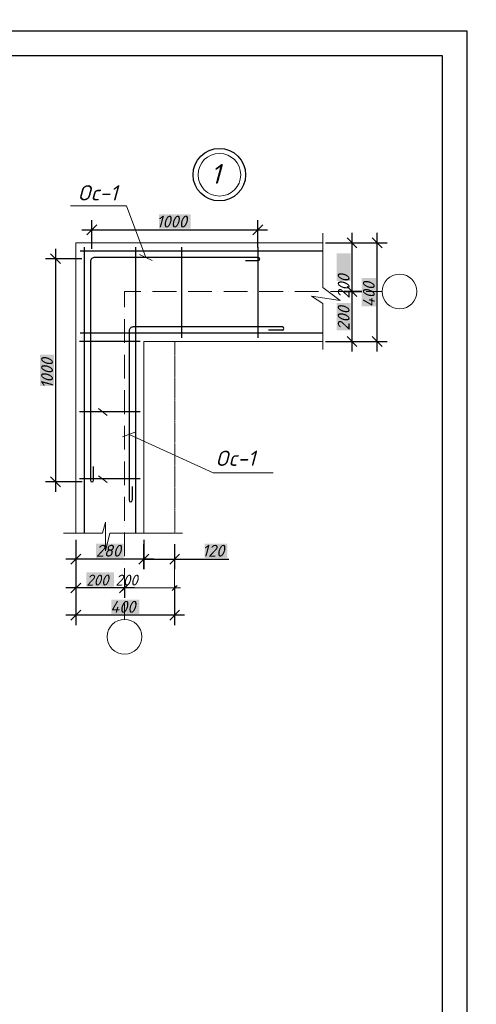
# Model space of a CAD drawing. Header units: millimetres. Extents: x 363306 to 7757304, y 1022887 to 1207196.
# Tile 600 of 656: x 2074651 to 2083895, y 1068966 to 1088906. Entities that reach past the tile are written whole.
import ezdxf

# ---------------------------------------------------------------- set-up
doc = ezdxf.new("R2010")
doc.units = ezdxf.units.MM
for name, color, linetype in [('0 @ 100', 7, 'Continuous'), ('PDF3_0', 7, 'Continuous'), ('PDF3_GRNO', 7, 'Continuous'), ('PDF3_kcd_tx', 7, 'Continuous'), ('PDF3_Text', 7, 'Continuous'), ('PDF3_окна и двери', 5, 'Continuous'), ('PDF3_План1', 7, 'Continuous'), ('PDF3_Стены', 7, 'Continuous')]:
    doc.layers.add(name, color=color, linetype=linetype)
doc.layers.add('PDF3_план', color=7, linetype='Continuous', true_color=0xdd6d00)
doc.styles.add('iso', font='isocpeur.TTF')
doc.styles.add('PDF ISOCPEUR Italic', font='isocpeui.ttf')
doc.styles.add('ГОСТ 2.304', font='isocpeui.ttf')

msp = doc.modelspace()

# ---------------------------------------------------------------- linework, layer by layer
at = {"color": 5}
msp.add_lwpolyline([(2041706.348, 1088678.072), (2083706.348, 1088678.072), (2083706.348, 1058978.072), (2041706.348, 1058978.072)], close=True, dxfattribs=at)
at = {"color": 5, "lineweight": 30}
msp.add_lwpolyline([(2043706.348, 1088178.072), (2083206.348, 1088178.072), (2083206.348, 1059478.072), (2043706.348, 1059478.072)], close=True, dxfattribs=at)
at = {"layer": 'PDF3_0', "color": 5, "lineweight": 0, "elevation": 0}
for points in [[(2077205.24, 1084091.142), (2076809.61, 1085136.408)], [(2077075.929, 1084149.64), (2077333.012, 1084032.644)], [(2077000.498, 1080556.637), (2076734.178, 1080458.114)], [(2076866.568, 1080507.375), (2078569.165, 1079731.508), (2079783.767, 1079731.508)]]:
    msp.add_lwpolyline(points, dxfattribs=at)
at = {"layer": 'PDF3_0', "lineweight": 25, "elevation": 0}
for points in [[(2076209.236, 1084748.474), (2076009.112, 1084548.35)], [(2079369.663, 1084548.35), (2079569.788, 1084748.474)], [(2081478.667, 1084286.649), (2081278.543, 1084486.773)], [(2081988.215, 1084286.649), (2081788.09, 1084486.773)], [(2075473.394, 1083966.449), (2075273.27, 1084166.574)], [(2081278.543, 1082487.068), (2081478.667, 1082286.944)], [(2081788.09, 1082487.068), (2081988.215, 1082286.944)], [(2075273.27, 1079646.84), (2075473.394, 1079446.716)], [(2075887.498, 1078081.251), (2075687.373, 1077881.127)], [(2077687.078, 1077881.127), (2077887.203, 1078081.251)], [(2075887.498, 1077497.812), (2075687.373, 1077297.687)], [(2076674.141, 1077297.687), (2076874.265, 1077497.812)], [(2075887.498, 1076946.7), (2075687.373, 1076746.575)], [(2077687.078, 1076746.575), (2077887.203, 1076946.7)]]:
    msp.add_lwpolyline(points, dxfattribs=at)
for points in [[(2081478.667, 1083299.881), (2081278.543, 1083500.006)], [(2077063.614, 1077881.127), (2077263.738, 1078081.251)]]:
    msp.add_lwpolyline(points, close=True, dxfattribs=at)
at = {"layer": 'PDF3_0', "color": 251, "lineweight": 0, "true_color": 0x535353, "elevation": 0}
for points in [[(2076825.004, 1077447.011), (2076724.942, 1077346.949)], [(2077736.34, 1077346.949), (2077836.402, 1077447.011)]]:
    msp.add_lwpolyline(points, dxfattribs=at)
at = {"layer": 'PDF3_GRNO', "lineweight": 0, "elevation": 0}
for points in [[(2077102.099, 1083399.943), (2076774.203, 1083399.943), (2076774.203, 1083081.284)], [(2077222.174, 1083399.943), (2077222.174, 1083399.943)], [(2077342.249, 1083399.943), (2077822.547, 1083399.943)], [(2077942.622, 1083399.943), (2077942.622, 1083399.943)], [(2078062.697, 1083399.943), (2078542.995, 1083399.943)], [(2078663.07, 1083399.943), (2078663.07, 1083399.943)], [(2078783.145, 1083399.943), (2079261.904, 1083399.943)], [(2079381.979, 1083399.943), (2079381.979, 1083399.943)], [(2079502.053, 1083399.943), (2079982.352, 1083399.943)], [(2080102.427, 1083399.943), (2080102.427, 1083399.943)], [(2080222.501, 1083399.943), (2080702.8, 1083399.943)], [(2080822.875, 1083399.943), (2080822.875, 1083399.943)], [(2080942.949, 1083399.943), (2081421.708, 1083399.943)], [(2081541.783, 1083399.943), (2081541.783, 1083399.943)], [(2081661.858, 1083399.943), (2081989.754, 1083399.943)], [(2076774.203, 1082961.209), (2076774.203, 1082961.209)], [(2076774.203, 1082841.134), (2076774.203, 1082360.836)], [(2076774.203, 1082240.761), (2076774.203, 1082240.761)], [(2076774.203, 1082120.686), (2076774.203, 1081640.388)], [(2076774.203, 1081520.313), (2076774.203, 1081520.313)], [(2076774.203, 1081400.238), (2076774.203, 1080919.94)], [(2076774.203, 1080799.865), (2076774.203, 1080799.865)], [(2076774.203, 1080681.33), (2076774.203, 1080201.031)], [(2076774.203, 1080080.956), (2076774.203, 1080080.956)], [(2076774.203, 1079960.882), (2076774.203, 1079480.583)], [(2076774.203, 1079360.508), (2076774.203, 1079360.508)], [(2076774.203, 1079240.434), (2076774.203, 1078760.135)], [(2076774.203, 1078640.06), (2076774.203, 1078640.06)], [(2076774.203, 1078519.986), (2076774.203, 1078041.227)], [(2076774.203, 1077921.152), (2076774.203, 1077921.152)], [(2076774.203, 1077801.077), (2076774.203, 1077320.779)], [(2076774.203, 1077200.704), (2076774.203, 1077200.704)], [(2076774.203, 1077080.629), (2076774.203, 1076761.97)]]:
    msp.add_lwpolyline(points, dxfattribs=at)
at = {"layer": 'PDF3_kcd_tx', "lineweight": 25, "elevation": 0}
for points in [[(2076109.174, 1084266.636), (2076109.174, 1084848.536)], [(2079469.725, 1084291.267), (2079469.725, 1084848.536)], [(2075909.05, 1084648.412), (2079669.85, 1084648.412)], [(2081378.605, 1083199.819), (2081378.605, 1084586.835)], [(2081888.152, 1082186.881), (2081888.152, 1084586.835)], [(2080841.348, 1084386.711), (2081578.729, 1084386.711)], [(2081284.7, 1084386.711), (2082088.277, 1084386.711)], [(2075373.332, 1084266.636), (2075373.332, 1079346.654)], [(2075909.05, 1084066.512), (2075173.208, 1084066.512)], [(2081378.605, 1082186.881), (2081378.605, 1083600.068)], [(2080841.348, 1082387.006), (2081578.729, 1082387.006)], [(2081284.7, 1082387.006), (2082088.277, 1082387.006)], [(2075916.747, 1079546.778), (2075173.208, 1079546.778)], [(2075787.436, 1078375.28), (2075787.436, 1077781.065)], [(2077163.676, 1078375.28), (2077163.676, 1077781.065), (2077163.676, 1078284.455)], [(2077787.141, 1078284.455), (2077787.141, 1077781.065)], [(2077363.801, 1077981.189), (2075587.311, 1077981.189)], [(2077163.676, 1077981.189), (2077987.265, 1077981.189)], [(2077787.141, 1077981.189), (2078881.667, 1077981.189)], [(2075787.436, 1077935.007), (2075787.436, 1077197.625)], [(2076774.203, 1077562.467), (2076774.203, 1077197.625)], [(2076974.328, 1077397.749), (2075587.311, 1077397.749)], [(2075787.436, 1077450.09), (2075787.436, 1076646.513)], [(2077787.141, 1077450.09), (2077787.141, 1076646.513)], [(2077987.265, 1076846.638), (2075587.311, 1076846.638)]]:
    msp.add_lwpolyline(points, dxfattribs=at)
msp.add_lwpolyline([(2081578.729, 1083399.943), (2081215.426, 1083399.943)], close=True, dxfattribs=at)
at = {"layer": 'PDF3_kcd_tx', "color": 7, "true_color": 0xffffff, "transparency": 33554559}
for points in [[(2077471.56, 1084962.453, 0), (2077471.56, 1084674.582, 0), (2078108.879, 1084962.453, 0)], [(2077471.56, 1084674.582, 0), (2078108.879, 1084962.453, 0), (2078108.879, 1084674.582, 0)], [(2081064.563, 1083613.923, 0), (2081353.974, 1083613.923, 0), (2081064.563, 1084172.732, 0)], [(2081353.974, 1083613.923, 0), (2081064.563, 1084172.732, 0), (2081353.974, 1084172.732, 0)], [(2081574.111, 1083101.296, 0), (2081861.982, 1083101.296, 0), (2081574.111, 1083672.42, 0)], [(2081861.982, 1083101.296, 0), (2081574.111, 1083672.42, 0), (2081861.982, 1083672.42, 0)], [(2081064.563, 1082614.84, 0), (2081353.974, 1082614.84, 0), (2081064.563, 1083172.109, 0)], [(2081353.974, 1082614.84, 0), (2081064.563, 1083172.109, 0), (2081353.974, 1083172.109, 0)], [(2075059.291, 1081487.985, 0), (2075347.162, 1081487.985, 0), (2075059.291, 1082125.305, 0)], [(2075347.162, 1081487.985, 0), (2075059.291, 1082125.305, 0), (2075347.162, 1082125.305, 0)], [(2076196.921, 1078295.231, 0), (2076196.921, 1078007.359, 0), (2076754.191, 1078295.231, 0)], [(2076196.921, 1078007.359, 0), (2076754.191, 1078295.231, 0), (2076754.191, 1078007.359, 0)], [(2078392.132, 1078295.231, 0), (2078392.132, 1078007.359, 0), (2078855.497, 1078295.231, 0)], [(2078392.132, 1078007.359, 0), (2078855.497, 1078295.231, 0), (2078855.497, 1078007.359, 0)], [(2076002.954, 1077711.791, 0), (2076002.954, 1077423.92, 0), (2076560.224, 1077711.791, 0)], [(2076002.954, 1077423.92, 0), (2076560.224, 1077711.791, 0), (2076560.224, 1077423.92, 0)], [(2076503.265, 1077160.679, 0), (2076503.265, 1076871.268, 0), (2077072.85, 1077160.679, 0)], [(2076503.265, 1076871.268, 0), (2077072.85, 1077160.679, 0), (2077072.85, 1076871.268, 0)]]:
    msp.add_solid(points, dxfattribs=at)
at = {"layer": 'PDF3_окна и двери', "lineweight": 0, "elevation": 0}
for points in [[(2075676.598, 1085136.408), (2076809.61, 1085136.408)], [(2080784.389, 1084583.756), (2080784.389, 1083484.611), (2081136.916, 1083218.292), (2080558.095, 1083304.499), (2080784.389, 1083158.255), (2080784.389, 1082229.985)], [(2076421.676, 1080893.77), (2076244.643, 1081029.238)], [(2076421.676, 1079534.463), (2076244.643, 1079669.932)], [(2077947.24, 1078504.592), (2076472.477, 1078504.592), (2076390.888, 1078150.525), (2076390.888, 1078729.347), (2076329.311, 1078504.592), (2075539.589, 1078504.592)]]:
    msp.add_lwpolyline(points, dxfattribs=at)
at = {"layer": 'PDF3_окна и двери', "color": 7, "lineweight": 0}
for centre in [(2082341.511, 1083400.713, 0), (2076773.434, 1076410.213, 0)]:
    msp.add_circle(centre, 351.757, dxfattribs=at)
at = {"layer": 'PDF3_план', "lineweight": 0, "elevation": 0}
for points in [[(2077787.141, 1078135.131), (2077787.141, 1077277.675)], [(2076774.203, 1077761.052), (2076774.203, 1077277.675)], [(2077907.215, 1077397.749), (2076654.128, 1077397.749)]]:
    msp.add_lwpolyline(points, dxfattribs=at)
at = {"layer": 'PDF3_План1', "lineweight": 0, "elevation": 0}
for points in [[(2080784.389, 1084386.711), (2075787.436, 1084386.711), (2075787.436, 1078504.592)], [(2080784.389, 1082387.006), (2077163.676, 1082387.006), (2077163.676, 1078504.592)], [(2077788.68, 1082387.006), (2077788.68, 1082382.388)], [(2077788.68, 1082379.309), (2077788.68, 1082371.612)], [(2077788.68, 1082368.533), (2077788.68, 1082360.836)], [(2077788.68, 1082356.217), (2077788.68, 1082348.52)], [(2077788.68, 1082345.441), (2077788.68, 1082337.744)], [(2077788.68, 1082334.666), (2077788.68, 1082326.968)], [(2077788.68, 1082322.35), (2077788.68, 1082314.653)], [(2077788.68, 1082311.574), (2077788.68, 1082303.877)], [(2077788.68, 1082300.798), (2077788.68, 1082293.101)], [(2077788.68, 1082288.483), (2077788.68, 1082280.786)], [(2077788.68, 1082277.707), (2077788.68, 1082270.01)], [(2077788.68, 1082266.931), (2077788.68, 1082259.234)], [(2077788.68, 1082254.616), (2077788.68, 1082248.458)], [(2077788.68, 1082243.84), (2077788.68, 1082236.143)], [(2077788.68, 1082233.064), (2077788.68, 1082225.367)], [(2077788.68, 1082220.749), (2077788.68, 1082214.591)], [(2077788.68, 1082209.973), (2077788.68, 1082202.276)], [(2077788.68, 1082199.197), (2077788.68, 1082191.5)], [(2077788.68, 1082188.421), (2077788.68, 1082180.724)], [(2077788.68, 1082176.105), (2077788.68, 1082168.408)], [(2077788.68, 1082165.329), (2077788.68, 1082157.632)], [(2077788.68, 1082154.554), (2077788.68, 1082146.856)], [(2077788.68, 1082142.238), (2077788.68, 1082134.541)], [(2077788.68, 1082131.462), (2077788.68, 1082123.765)], [(2077788.68, 1082120.686), (2077788.68, 1082112.989)], [(2077788.68, 1082108.371), (2077788.68, 1082102.213)], [(2077788.68, 1082097.595), (2077788.68, 1082089.898)], [(2077788.68, 1082086.819), (2077788.68, 1082079.122)], [(2077788.68, 1082074.504), (2077788.68, 1082068.346)], [(2077788.68, 1082063.728), (2077788.68, 1082056.031)], [(2077788.68, 1082052.952), (2077788.68, 1082045.255)], [(2077788.68, 1082042.176), (2077788.68, 1082034.479)], [(2077788.68, 1082029.861), (2077788.68, 1082022.164)], [(2077788.68, 1082019.085), (2077788.68, 1082011.388)], [(2077788.68, 1082008.309), (2077788.68, 1082000.612)], [(2077788.68, 1081995.993), (2077788.68, 1081988.296)], [(2077788.68, 1081985.217), (2077788.68, 1081977.52)], [(2077788.68, 1081974.442), (2077788.68, 1081966.744)], [(2077788.68, 1081962.126), (2077788.68, 1081955.969)], [(2077788.68, 1081951.35), (2077788.68, 1081943.653)], [(2077788.68, 1081940.574), (2077788.68, 1081932.877)], [(2077788.68, 1081928.259), (2077788.68, 1081922.101)], [(2077788.68, 1081917.483), (2077788.68, 1081909.786)], [(2077788.68, 1081906.707), (2077788.68, 1081899.01)], [(2077788.68, 1081895.931), (2077788.68, 1081888.234)], [(2077788.68, 1081883.616), (2077788.68, 1081875.919)], [(2077788.68, 1081872.84), (2077788.68, 1081865.143)], [(2077788.68, 1081862.064), (2077788.68, 1081854.367)], [(2077788.68, 1081849.749), (2077788.68, 1081842.052)], [(2077788.68, 1081838.973), (2077788.68, 1081831.276)], [(2077788.68, 1081828.197), (2077788.68, 1081820.5)], [(2077788.68, 1081815.881), (2077788.68, 1081809.724)], [(2077788.68, 1081805.105), (2077788.68, 1081797.408)], [(2077788.68, 1081794.33), (2077788.68, 1081786.632)], [(2077788.68, 1081782.014), (2077788.68, 1081775.857)], [(2077788.68, 1081771.238), (2077788.68, 1081763.541)], [(2077788.68, 1081760.462), (2077788.68, 1081752.765)], [(2077788.68, 1081749.686), (2077788.68, 1081741.989)], [(2077788.68, 1081737.371), (2077788.68, 1081729.674)], [(2077788.68, 1081726.595), (2077788.68, 1081718.898)], [(2077788.68, 1081715.819), (2077788.68, 1081708.122)], [(2077788.68, 1081703.504), (2077788.68, 1081695.807)], [(2077788.68, 1081692.728), (2077788.68, 1081685.031)], [(2077788.68, 1081681.952), (2077788.68, 1081674.255)], [(2077788.68, 1081669.637), (2077788.68, 1081663.479)], [(2077788.68, 1081658.861), (2077788.68, 1081651.164)], [(2077788.68, 1081648.085), (2077788.68, 1081640.388)], [(2077788.68, 1081635.769), (2077788.68, 1081629.612)], [(2077788.68, 1081624.993), (2077788.68, 1081617.296)], [(2077788.68, 1081614.218), (2077788.68, 1081606.52)], [(2077788.68, 1081603.442), (2077788.68, 1081595.745)], [(2077788.68, 1081591.126), (2077788.68, 1081583.429)], [(2077788.68, 1081580.35), (2077788.68, 1081572.653)], [(2077788.68, 1081569.574), (2077788.68, 1081561.877)], [(2077788.68, 1081557.259), (2077788.68, 1081549.562)], [(2077788.68, 1081546.483), (2077788.68, 1081538.786)], [(2077788.68, 1081535.707), (2077788.68, 1081528.01)], [(2077788.68, 1081523.392), (2077788.68, 1081517.234)], [(2077788.68, 1081512.616), (2077788.68, 1081504.919)], [(2077788.68, 1081501.84), (2077788.68, 1081494.143)], [(2077788.68, 1081489.525), (2077788.68, 1081483.367)], [(2077788.68, 1081478.749), (2077788.68, 1081471.052)], [(2077788.68, 1081467.973), (2077788.68, 1081460.276)], [(2077788.68, 1081457.197), (2077788.68, 1081449.5)], [(2077788.68, 1081444.881), (2077788.68, 1081437.184)], [(2077788.68, 1081434.106), (2077788.68, 1081426.408)], [(2077788.68, 1081423.33), (2077788.68, 1081415.633)], [(2077788.68, 1081411.014), (2077788.68, 1081403.317)], [(2077788.68, 1081400.238), (2077788.68, 1081392.541)], [(2077788.68, 1081389.462), (2077788.68, 1081381.765)], [(2077788.68, 1081377.147), (2077788.68, 1081370.989)], [(2077788.68, 1081366.371), (2077788.68, 1081358.674)], [(2077788.68, 1081355.595), (2077788.68, 1081347.898)], [(2077788.68, 1081343.28), (2077788.68, 1081337.122)], [(2077788.68, 1081332.504), (2077788.68, 1081324.807)], [(2077788.68, 1081321.728), (2077788.68, 1081314.031)], [(2077788.68, 1081310.952), (2077788.68, 1081303.255)], [(2077788.68, 1081298.637), (2077788.68, 1081290.94)], [(2077788.68, 1081287.861), (2077788.68, 1081280.164)], [(2077788.68, 1081277.085), (2077788.68, 1081269.388)], [(2077788.68, 1081264.769), (2077788.68, 1081257.072)], [(2077788.68, 1081253.994), (2077788.68, 1081246.296)], [(2077788.68, 1081243.218), (2077788.68, 1081235.521)], [(2077788.68, 1081230.902), (2077788.68, 1081224.745)], [(2077788.68, 1081220.126), (2077788.68, 1081212.429)], [(2077788.68, 1081209.35), (2077788.68, 1081201.653)], [(2077788.68, 1081197.035), (2077788.68, 1081190.877)], [(2077788.68, 1081186.259), (2077788.68, 1081178.562)], [(2077788.68, 1081175.483), (2077788.68, 1081167.786)], [(2077788.68, 1081164.707), (2077788.68, 1081157.01)], [(2077788.68, 1081152.392), (2077788.68, 1081144.695)], [(2077788.68, 1081141.616), (2077788.68, 1081133.919)], [(2077788.68, 1081130.84), (2077788.68, 1081123.143)], [(2077788.68, 1081118.525), (2077788.68, 1081110.828)], [(2077788.68, 1081107.749), (2077788.68, 1081100.052)], [(2077788.68, 1081096.973), (2077788.68, 1081089.276)], [(2077788.68, 1081084.657), (2077788.68, 1081078.5)], [(2077788.68, 1081073.882), (2077788.68, 1081066.184)], [(2077788.68, 1081063.106), (2077788.68, 1081055.409)], [(2077788.68, 1081050.79), (2077788.68, 1081044.633)], [(2077788.68, 1081040.014), (2077788.68, 1081032.317)], [(2077788.68, 1081029.238), (2077788.68, 1081021.541)], [(2077788.68, 1081018.462), (2077788.68, 1081010.765)], [(2077788.68, 1081006.147), (2077788.68, 1080998.45)], [(2077788.68, 1080995.371), (2077788.68, 1080987.674)], [(2077788.68, 1080984.595), (2077788.68, 1080976.898)], [(2077788.68, 1080972.28), (2077788.68, 1080964.583)], [(2077788.68, 1080961.504), (2077788.68, 1080953.807)], [(2077788.68, 1080950.728), (2077788.68, 1080943.031)], [(2077788.68, 1080938.413), (2077788.68, 1080932.255)], [(2077788.68, 1080927.637), (2077788.68, 1080919.94)], [(2077788.68, 1080916.861), (2077788.68, 1080909.164)], [(2077788.68, 1080904.545), (2077788.68, 1080898.388)], [(2077788.68, 1080893.77), (2077788.68, 1080886.072)], [(2077788.68, 1080882.994), (2077788.68, 1080875.297)], [(2077788.68, 1080872.218), (2077788.68, 1080864.521)], [(2077788.68, 1080859.902), (2077788.68, 1080852.205)], [(2077788.68, 1080849.126), (2077788.68, 1080841.429)], [(2077788.68, 1080838.35), (2077788.68, 1080830.653)], [(2077788.68, 1080826.035), (2077788.68, 1080818.338)], [(2077788.68, 1080815.259), (2077788.68, 1080807.562)], [(2077788.68, 1080804.483), (2077788.68, 1080796.786)], [(2077788.68, 1080792.168), (2077788.68, 1080786.01)], [(2077788.68, 1080781.392), (2077788.68, 1080773.695)], [(2077788.68, 1080770.616), (2077788.68, 1080762.919)], [(2077788.68, 1080758.301), (2077788.68, 1080752.143)], [(2077788.68, 1080747.525), (2077788.68, 1080739.828)], [(2077788.68, 1080736.749), (2077788.68, 1080729.052)], [(2077788.68, 1080725.973), (2077788.68, 1080718.276)], [(2077788.68, 1080713.658), (2077788.68, 1080705.96)], [(2077788.68, 1080702.882), (2077788.68, 1080695.185)], [(2077788.68, 1080692.106), (2077788.68, 1080684.409)], [(2077788.68, 1080679.79), (2077788.68, 1080672.093)], [(2077788.68, 1080669.014), (2077788.68, 1080661.317)], [(2077788.68, 1080658.238), (2077788.68, 1080650.541)], [(2077788.68, 1080645.923), (2077788.68, 1080639.765)], [(2077788.68, 1080635.147), (2077788.68, 1080627.45)], [(2077788.68, 1080624.371), (2077788.68, 1080616.674)], [(2077788.68, 1080612.056), (2077788.68, 1080605.898)], [(2077788.68, 1080601.28), (2077788.68, 1080593.583)], [(2077788.68, 1080590.504), (2077788.68, 1080582.807)], [(2077788.68, 1080579.728), (2077788.68, 1080572.031)], [(2077788.68, 1080567.413), (2077788.68, 1080559.716)], [(2077788.68, 1080556.637), (2077788.68, 1080548.94)], [(2077788.68, 1080545.861), (2077788.68, 1080538.164)], [(2077788.68, 1080533.546), (2077788.68, 1080525.848)], [(2077788.68, 1080522.77), (2077788.68, 1080515.073)], [(2077788.68, 1080511.994), (2077788.68, 1080504.297)], [(2077788.68, 1080499.678), (2077788.68, 1080493.521)], [(2077788.68, 1080488.902), (2077788.68, 1080481.205)], [(2077788.68, 1080478.126), (2077788.68, 1080470.429)], [(2077788.68, 1080465.811), (2077788.68, 1080459.653)], [(2077788.68, 1080455.035), (2077788.68, 1080447.338)], [(2077788.68, 1080444.259), (2077788.68, 1080436.562)], [(2077788.68, 1080433.483), (2077788.68, 1080425.786)], [(2077788.68, 1080421.168), (2077788.68, 1080413.471)], [(2077788.68, 1080410.392), (2077788.68, 1080402.695)], [(2077788.68, 1080399.616), (2077788.68, 1080391.919)], [(2077788.68, 1080387.301), (2077788.68, 1080379.604)], [(2077788.68, 1080376.525), (2077788.68, 1080368.828)], [(2077788.68, 1080365.749), (2077788.68, 1080358.052)], [(2077788.68, 1080353.434), (2077788.68, 1080347.276)], [(2077788.68, 1080342.658), (2077788.68, 1080334.961)], [(2077788.68, 1080331.882), (2077788.68, 1080324.185)], [(2077788.68, 1080319.566), (2077788.68, 1080313.409)], [(2077788.68, 1080308.79), (2077788.68, 1080301.093)], [(2077788.68, 1080298.014), (2077788.68, 1080290.317)], [(2077788.68, 1080287.239), (2077788.68, 1080279.541)], [(2077788.68, 1080274.923), (2077788.68, 1080267.226)], [(2077788.68, 1080264.147), (2077788.68, 1080256.45)], [(2077788.68, 1080253.371), (2077788.68, 1080245.674)], [(2077788.68, 1080241.056), (2077788.68, 1080233.359)], [(2077788.68, 1080230.28), (2077788.68, 1080222.583)], [(2077788.68, 1080219.504), (2077788.68, 1080211.807)], [(2077788.68, 1080207.189), (2077788.68, 1080201.031)], [(2077788.68, 1080196.413), (2077788.68, 1080188.716)], [(2077788.68, 1080185.637), (2077788.68, 1080177.94)], [(2077788.68, 1080173.322), (2077788.68, 1080167.164)], [(2077788.68, 1080162.546), (2077788.68, 1080154.849)], [(2077788.68, 1080151.77), (2077788.68, 1080144.073)], [(2077788.68, 1080140.994), (2077788.68, 1080133.297)], [(2077788.68, 1080128.678), (2077788.68, 1080120.981)], [(2077788.68, 1080117.902), (2077788.68, 1080110.205)], [(2077788.68, 1080107.127), (2077788.68, 1080099.429)], [(2077788.68, 1080094.811), (2077788.68, 1080087.114)], [(2077788.68, 1080084.035), (2077788.68, 1080076.338)], [(2077788.68, 1080073.259), (2077788.68, 1080065.562)], [(2077788.68, 1080060.944), (2077788.68, 1080053.247)], [(2077788.68, 1080050.168), (2077788.68, 1080042.471)], [(2077788.68, 1080039.392), (2077788.68, 1080031.695)], [(2077788.68, 1080027.077), (2077788.68, 1080020.919)], [(2077788.68, 1080016.301), (2077788.68, 1080008.604)], [(2077788.68, 1080005.525), (2077788.68, 1079997.828)], [(2077788.68, 1079994.749), (2077788.68, 1079987.052)], [(2077788.68, 1079982.434), (2077788.68, 1079974.737)], [(2077788.68, 1079971.658), (2077788.68, 1079963.961)], [(2077788.68, 1079960.882), (2077788.68, 1079953.185)], [(2077788.68, 1079948.566), (2077788.68, 1079940.869)], [(2077788.68, 1079937.79), (2077788.68, 1079930.093)], [(2077788.68, 1079927.015), (2077788.68, 1079919.317)], [(2077788.68, 1079914.699), (2077788.68, 1079907.002)], [(2077788.68, 1079903.923), (2077788.68, 1079896.226)], [(2077788.68, 1079893.147), (2077788.68, 1079885.45)], [(2077788.68, 1079880.832), (2077788.68, 1079874.674)], [(2077788.68, 1079870.056), (2077788.68, 1079862.359)], [(2077788.68, 1079859.28), (2077788.68, 1079851.583)], [(2077788.68, 1079848.504), (2077788.68, 1079840.807)], [(2077788.68, 1079836.189), (2077788.68, 1079828.492)], [(2077788.68, 1079825.413), (2077788.68, 1079817.716)], [(2077788.68, 1079814.637), (2077788.68, 1079806.94)], [(2077788.68, 1079802.322), (2077788.68, 1079794.625)], [(2077788.68, 1079791.546), (2077788.68, 1079783.849)], [(2077788.68, 1079780.77), (2077788.68, 1079773.073)], [(2077788.68, 1079768.454), (2077788.68, 1079760.757)], [(2077788.68, 1079757.678), (2077788.68, 1079749.981)], [(2077788.68, 1079746.903), (2077788.68, 1079739.205)], [(2077788.68, 1079734.587), (2077788.68, 1079728.43)], [(2077788.68, 1079723.811), (2077788.68, 1079716.114)], [(2077788.68, 1079713.035), (2077788.68, 1079705.338)], [(2077788.68, 1079702.259), (2077788.68, 1079694.562)], [(2077788.68, 1079689.944), (2077788.68, 1079682.247)], [(2077788.68, 1079679.168), (2077788.68, 1079671.471)], [(2077788.68, 1079668.392), (2077788.68, 1079660.695)], [(2077788.68, 1079656.077), (2077788.68, 1079648.38)], [(2077788.68, 1079645.301), (2077788.68, 1079637.604)], [(2077788.68, 1079634.525), (2077788.68, 1079626.828)], [(2077788.68, 1079622.21), (2077788.68, 1079614.513)], [(2077788.68, 1079611.434), (2077788.68, 1079603.737)], [(2077788.68, 1079600.658), (2077788.68, 1079592.961)], [(2077788.68, 1079588.342), (2077788.68, 1079582.185)], [(2077788.68, 1079577.566), (2077788.68, 1079569.869)], [(2077788.68, 1079566.791), (2077788.68, 1079559.093)], [(2077788.68, 1079556.015), (2077788.68, 1079548.318)], [(2077788.68, 1079543.699), (2077788.68, 1079536.002)], [(2077788.68, 1079532.923), (2077788.68, 1079525.226)], [(2077788.68, 1079522.147), (2077788.68, 1079514.45)], [(2077788.68, 1079509.832), (2077788.68, 1079502.135)], [(2077788.68, 1079499.056), (2077788.68, 1079491.359)], [(2077788.68, 1079488.28), (2077788.68, 1079480.583)], [(2077788.68, 1079475.965), (2077788.68, 1079468.268)], [(2077788.68, 1079465.189), (2077788.68, 1079457.492)], [(2077788.68, 1079454.413), (2077788.68, 1079446.716)], [(2077788.68, 1079442.098), (2077788.68, 1079435.94)], [(2077788.68, 1079431.322), (2077788.68, 1079423.625)], [(2077788.68, 1079420.546), (2077788.68, 1079412.849)], [(2077788.68, 1079409.77), (2077788.68, 1079402.073)], [(2077788.68, 1079397.454), (2077788.68, 1079389.757)], [(2077788.68, 1079386.679), (2077788.68, 1079378.981)], [(2077788.68, 1079375.903), (2077788.68, 1079368.206)], [(2077788.68, 1079363.587), (2077788.68, 1079355.89)], [(2077788.68, 1079352.811), (2077788.68, 1079345.114)], [(2077788.68, 1079342.035), (2077788.68, 1079334.338)], [(2077788.68, 1079329.72), (2077788.68, 1079322.023)], [(2077788.68, 1079318.944), (2077788.68, 1079311.247)], [(2077788.68, 1079308.168), (2077788.68, 1079300.471)], [(2077788.68, 1079295.853), (2077788.68, 1079289.695)], [(2077788.68, 1079285.077), (2077788.68, 1079277.38)], [(2077788.68, 1079274.301), (2077788.68, 1079266.604)], [(2077788.68, 1079263.525), (2077788.68, 1079255.828)], [(2077788.68, 1079251.21), (2077788.68, 1079243.513)], [(2077788.68, 1079240.434), (2077788.68, 1079232.737)], [(2077788.68, 1079229.658), (2077788.68, 1079221.961)], [(2077788.68, 1079217.342), (2077788.68, 1079209.645)], [(2077788.68, 1079206.567), (2077788.68, 1079198.869)], [(2077788.68, 1079195.791), (2077788.68, 1079188.094)], [(2077788.68, 1079183.475), (2077788.68, 1079175.778)], [(2077788.68, 1079172.699), (2077788.68, 1079165.002)], [(2077788.68, 1079161.923), (2077788.68, 1079154.226)], [(2077788.68, 1079149.608), (2077788.68, 1079143.45)], [(2077788.68, 1079138.832), (2077788.68, 1079131.135)], [(2077788.68, 1079128.056), (2077788.68, 1079120.359)], [(2077788.68, 1079117.28), (2077788.68, 1079109.583)], [(2077788.68, 1079104.965), (2077788.68, 1079097.268)], [(2077788.68, 1079094.189), (2077788.68, 1079086.492)], [(2077788.68, 1079083.413), (2077788.68, 1079075.716)], [(2077788.68, 1079071.098), (2077788.68, 1079063.401)], [(2077788.68, 1079060.322), (2077788.68, 1079052.625)], [(2077788.68, 1079049.546), (2077788.68, 1079041.849)], [(2077788.68, 1079037.23), (2077788.68, 1079029.533)], [(2077788.68, 1079026.455), (2077788.68, 1079018.757)], [(2077788.68, 1079015.679), (2077788.68, 1079007.982)], [(2077788.68, 1079003.363), (2077788.68, 1078997.206)], [(2077788.68, 1078992.587), (2077788.68, 1078984.89)], [(2077788.68, 1078981.811), (2077788.68, 1078974.114)], [(2077788.68, 1078969.496), (2077788.68, 1078963.338)], [(2077788.68, 1078958.72), (2077788.68, 1078951.023)], [(2077788.68, 1078947.944), (2077788.68, 1078940.247)], [(2077788.68, 1078937.168), (2077788.68, 1078929.471)], [(2077788.68, 1078924.853), (2077788.68, 1078917.156)], [(2077788.68, 1078914.077), (2077788.68, 1078906.38)], [(2077788.68, 1078903.301), (2077788.68, 1078895.604)], [(2077788.68, 1078890.986), (2077788.68, 1078883.289)], [(2077788.68, 1078880.21), (2077788.68, 1078872.513)], [(2077788.68, 1078869.434), (2077788.68, 1078861.737)], [(2077788.68, 1078857.118), (2077788.68, 1078850.961)], [(2077788.68, 1078846.343), (2077788.68, 1078838.645)], [(2077788.68, 1078835.567), (2077788.68, 1078827.87)], [(2077788.68, 1078823.251), (2077788.68, 1078817.094)], [(2077788.68, 1078812.475), (2077788.68, 1078804.778)], [(2077788.68, 1078801.699), (2077788.68, 1078794.002)], [(2077788.68, 1078790.923), (2077788.68, 1078783.226)], [(2077788.68, 1078778.608), (2077788.68, 1078770.911)], [(2077788.68, 1078767.832), (2077788.68, 1078760.135)], [(2077788.68, 1078757.056), (2077788.68, 1078749.359)], [(2077788.68, 1078744.741), (2077788.68, 1078737.044)], [(2077788.68, 1078733.965), (2077788.68, 1078726.268)], [(2077788.68, 1078723.189), (2077788.68, 1078715.492)], [(2077788.68, 1078710.874), (2077788.68, 1078704.716)], [(2077788.68, 1078700.098), (2077788.68, 1078692.401)], [(2077788.68, 1078689.322), (2077788.68, 1078681.625)], [(2077788.68, 1078677.006), (2077788.68, 1078670.849)], [(2077788.68, 1078666.231), (2077788.68, 1078658.533)], [(2077788.68, 1078655.455), (2077788.68, 1078647.758)], [(2077788.68, 1078644.679), (2077788.68, 1078636.982)], [(2077788.68, 1078632.363), (2077788.68, 1078624.666)], [(2077788.68, 1078621.587), (2077788.68, 1078613.89)], [(2077788.68, 1078610.811), (2077788.68, 1078603.114)], [(2077788.68, 1078598.496), (2077788.68, 1078590.799)], [(2077788.68, 1078587.72), (2077788.68, 1078580.023)], [(2077788.68, 1078576.944), (2077788.68, 1078569.247)], [(2077788.68, 1078564.629), (2077788.68, 1078558.471)], [(2077788.68, 1078553.853), (2077788.68, 1078546.156)], [(2077788.68, 1078543.077), (2077788.68, 1078535.38)], [(2077788.68, 1078530.762), (2077788.68, 1078524.604)], [(2077788.68, 1078519.986), (2077788.68, 1078512.289)], [(2077788.68, 1078509.21), (2077788.68, 1078504.592)]]:
    msp.add_lwpolyline(points, dxfattribs=at)
at = {"layer": 'PDF3_План1', "lineweight": 30, "elevation": 0}
for points in [[(2080784.389, 1084217.375), (2075872.104, 1084217.375)], [(2075956.772, 1084302.043), (2075956.772, 1078504.592)], [(2076994.34, 1084302.043), (2076994.34, 1078504.592)], [(2077927.228, 1084302.043), (2077927.228, 1082460.898)], [(2079469.725, 1084302.043), (2079469.725, 1082460.898)], [(2076084.544, 1084006.474), (2076084.544, 1079577.566)], [(2080784.389, 1082556.342), (2075872.104, 1082556.342)], [(2079970.037, 1082619.458), (2079689.862, 1082619.458)], [(2077088.245, 1082388.545), (2075859.788, 1082388.545)], [(2077088.245, 1080967.662), (2075859.788, 1080967.662)], [(2076147.66, 1079577.566), (2076147.66, 1079859.28)], [(2077088.245, 1079605.276), (2075859.788, 1079605.276)], [(2076931.224, 1079172.699), (2076931.224, 1079454.413)]]:
    msp.add_lwpolyline(points, dxfattribs=at)
for points in [[(2079218.8, 1084028.026), (2079480.013, 1084028.077, 0.943857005), (2079480.501, 1084091.142), (2076169.212, 1084091.142)], [(2076866.568, 1082599.446), (2076866.568, 1079172.699, 0.94389689), (2076929.631, 1079173.188)], [(2079969.548, 1082621.05, 0.943867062), (2079970.037, 1082684.114), (2076951.236, 1082684.114)]]:
    msp.add_lwpolyline(points, format="xyb", dxfattribs=at)
at = {"layer": 'PDF3_План1', "lineweight": 30}
for centre, radius, start, end in [((2076168.442, 1084007.244, 0), 83.898, 89.9998773, 180.0001227), ((2076950.466, 1082600.215, 0), 83.898, 89.9998773, 180.0001227), ((2076114.562, 1079579.875, 0), 31.558, 183.3063269, 356.6936731)]:
    msp.add_arc(centre, radius, start, end, dxfattribs=at)
at = {"layer": 'PDF3_Стены', "lineweight": 30}
msp.add_circle((2078693.089, 1085766.8, 0), 531.869, dxfattribs=at)
at = {"layer": 'PDF3_Стены', "lineweight": 13}
msp.add_circle((2078693.089, 1085766.8, 0), 431.807, dxfattribs=at)

# ---------------------------------------------------------------- texts
at = {"color": 0, "lineweight": -2, "ltscale": 5, "insert": (1348958.4, 1070865.149), "char_height": 300, "width": 17773.54363, "attachment_point": 1, "style": 'iso'}
msp.add_mtext('\\pi7162.827;{\\fISOCPEUR|b0|i1|c204|p34;Примечание:\\P\\pi0;1. \\C256;Данный лист читать совместно с листами\\C0; КP- \\P2. Горизонтальные сетки СГ-1, СГ-2, СГ-3  устраиваются по длине в стенах и в перегородках, через каждый 600 мм расстояние по высоте.\\P\\C256;3. Стены  выполнить из газоблока изготавливается автоклавным методом D600/\\PКладку выполнить с применением однорядной перевязки\\P5.Контроль качества материалов и работ выполнять согласно указаниям \\PКМК 2.01.03-19, КМК 3.03.01-98 и ППР.\\P6. Все внутренние дверные отверстие монтажировать на отм. +2,100.\\P7. Прочность клеевого состава или раствора должна обеспечить величину нормального сцепления не менее 1,2 кгс/см².}', dxfattribs=at)
at = {"layer": '0 @ 100', "color": 7, "insert": (761996.908, 1075986.433), "char_height": 318.940213, "width": 19697.5359, "attachment_point": 4, "style": 'ГОСТ 2.304'}
msp.add_mtext('\\pi5457.36288;{\\fISOCPEUR|b1|i1|c204|p34;Характеристика участка строительства:\\P\\pi0;\\P}Расчетная зимняя температура воздух 15 °С.\\PСкоростной напор ветра   - 38кг/м2.\\PВес снегового покрова    - 50кг/м2.\\PКлассификация зданий по функциональной пожарной опасности - Ф 4.1 \\PКоэффициент надежности по назначению - 0.95\\P\\P^IПроектом разработано подъёмник для мало мобильных граждан населения грузоподъемностью 250 кг. скоростью 0,25 см/с. Двери шахт подъёмника противопожарные с пределом огнестойкости El 30. Подъёмники оборудованы кабинами габаритами 1500х1500 мм, ширина дверей кабины обеспечивает проезд инвалидной коляски. Для экстренных случаев подъёмник оснащен дополнительным аккумулятором и механическим спуском для безопасного спуска пассажира в нулевую отметку. Так же в дверях подъёмника установлены замки датчики которые открываются с ключевыми картами, чтобы открыть двери подъёмника.\\P^IС внешней и внутренней стороны наружных стен предусмотрено обшивка из аквапанелей толщиной 12,5мм с утеплением из минераловатной ваты на кварцевой основе, А =0,040 Вт/мС, толщиной 100мм. (по теплотехническому расчету). Наружная отделка из органическое стекло.\\P^IПодрядчик обязан предоставить заказчику сертификаты соответствия и пожарной безопасности на фасадную систему и все применяемые в данной системе материалы и изделия.\\PКонструкции, изделия и материалы применены по действующим стандартам, ТУ, сертификатам. На путях эвакуации используются отделочные материалы, соответствующие требованиям п. 5.25 ШНК 2.01.02-04.\\PОтделка стен с внутренней стороны окраска водоэмульсионными красками светлых тонов. Во внутренней и наружной отделке использованы современные отделочные материалы используемые на территории Республики Узбекистан.\\P^IКрыша - скатная из металлических профилированных листов с полимерными покрытиями с обеих сторон толщ.0,55мм по металлическим конструкциям.\\P^IПо периметру наружных стен устраивается бетонная отмостка. Бетон кл.В 7,5 шириной 1000 мм, толщиной 50 мм по гравийному основанию толщиной 100 мм -150 мм.\\P^IВсе строительно-монтажные работы вести согласно указаний соответствующих строительных норм и проекта производства работ (П.П.Р.) на основании ШНК 3.01.01 - 03 и КМК 3.01.02 - 00.', dxfattribs=at)
at = {"layer": 'PDF3_Text', "attachment_point": 7, "style": 'PDF ISOCPEUR Italic'}
for s, insert, char_height in [('1', (2078518.365, 1085584.379, 0), 400), ('Oc-1', (2075819.763, 1085245.707, 0), 308.6408), ('1000', (2077422.298, 1084697.673, 0), 239.9991), ('Oc-1', (2078609.19, 1079870.056, 0), 308.6408), ('280', (2076192.303, 1078031.99, 0), 239.9991), ('120', (2078344.41, 1078031.99, 0), 239.9991), ('400', (2076484.792, 1076895.899, 0), 239.9991)]:
    msp.add_mtext(s, dxfattribs=dict(at, insert=insert, char_height=char_height))
at = {"layer": 'PDF3_Text', "char_height": 239.9991, "attachment_point": 7, "rotation": 90, "style": 'PDF ISOCPEUR Italic'}
for s, insert in [('200 200', (2081329.343, 1082610.222, 0)), ('400', (2081838.891, 1083084.363, 0)), ('1000', (2075324.071, 1081438.724, 0))]:
    msp.add_mtext(s, dxfattribs=dict(at, insert=insert))
at = {"layer": 'PDF3_Text', "color": 251, "true_color": 0x535353, "insert": (2075998.336, 1077447.011, 0), "char_height": 219.9993, "attachment_point": 7, "style": 'PDF ISOCPEUR Italic'}
msp.add_mtext('200 200', dxfattribs=at)

doc.saveas('drawing.dxf')
